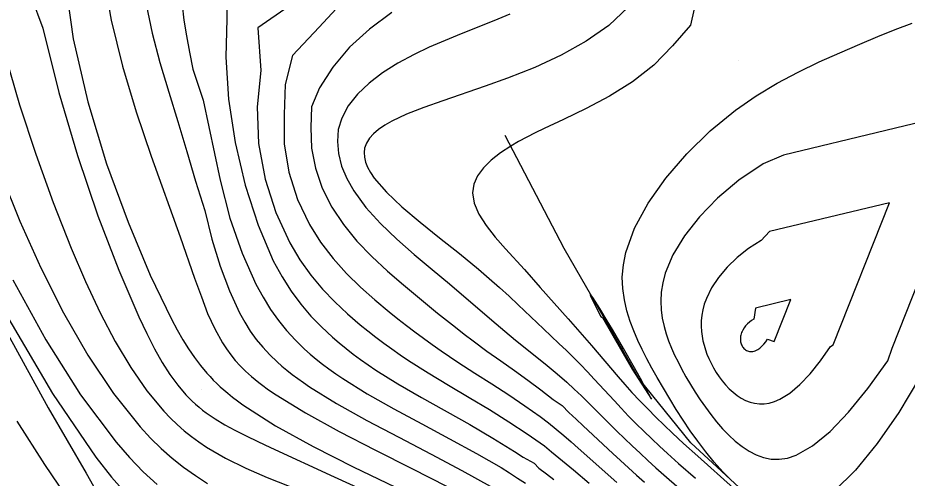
# Model space of a CAD drawing. Extents: x 2356077 to 2359823, y 225951 to 227822.
# Drawn here: x 2357818.1 to 2357893.2, y 226367.3 to 226406.3 of the extents above; entities that cross this region are included whole.
import ezdxf

# ---------------------------------------------------------------- set-up
doc = ezdxf.new("R2010")
doc.units = 0
for name, color, linetype in [('DTM Contours Major', 7, 'Continuous'), ('DTM Contours Minor', 7, 'Continuous'), ('Exist DTM Breakline', 7, 'Continuous'), ('Exist DTM Breakline Underwater', 7, 'Continuous'), ('Exist DTM Drainline', 7, 'Continuous'), ('PH Exist DTM Breakline', 7, 'Continuous'), ('PH Exist DTM Point', 7, 'Continuous')]:
    doc.layers.add(name, color=color, linetype=linetype)

msp = doc.modelspace()

# ---------------------------------------------------------------- linework, layer by layer
at = {"layer": 'DTM Contours Major'}
for points in [[(2357831.967, 226407.342), (2357832.125, 226406.06), (2357832.337, 226404.735), (2357832.594, 226403.354), (2357832.886, 226401.899), (2357833.741, 226399.288), (2357835.172, 226392.528), (2357836.005, 226389.329), (2357837.049, 226386.368), (2357838.207, 226383.739), (2357838.807, 226382.628), (2357839.436, 226381.612), (2357840.098, 226380.679), (2357840.796, 226379.817), (2357841.533, 226379.015), (2357842.31, 226378.26), (2357842.797, 226377.825), (2357843.303, 226377.4), (2357843.828, 226376.984), (2357844.374, 226376.574), (2357844.944, 226376.169), (2357845.538, 226375.765), (2357847.607, 226374.478), (2357849.863, 226373.196), (2357852.213, 226371.926), (2357854.566, 226370.672), (2357856.831, 226369.44), (2357858.916, 226368.236), (2357859.629, 226367.795), (2357860.31, 226367.358), (2357860.973, 226366.918)], [(2357859.65, 226406.557), (2357858.285, 226405.987), (2357855.534, 226404.891), (2357854.176, 226404.337), (2357852.846, 226403.762), (2357851.56, 226403.152), (2357850.181, 226402.409), (2357848.904, 226401.605), (2357847.762, 226400.739), (2357846.784, 226399.811), (2357846.002, 226398.82), (2357845.448, 226397.767), (2357845.142, 226396.813), (2357845.083, 226395.801), (2357845.175, 226394.772), (2357845.44, 226393.727), (2357845.871, 226392.674), (2357846.461, 226391.625), (2357847.485, 226390.234), (2357848.721, 226388.871), (2357850.107, 226387.539), (2357851.581, 226386.243), (2357853.08, 226384.984), (2357854.543, 226383.768), (2357855.381, 226383.059), (2357858.482, 226380.396), (2357859.22, 226379.774), (2357860.137, 226379.02), (2357861.931, 226377.573), (2357862.799, 226376.866), (2357863.642, 226376.162), (2357864.455, 226375.452), (2357865.081, 226374.878), (2357865.69, 226374.298), (2357866.286, 226373.714), (2357868.043, 226371.956), (2357868.685, 226371.323), (2357869.333, 226370.694), (2357869.988, 226370.069), (2357870.649, 226369.45), (2357871.316, 226368.836), (2357871.989, 226368.229), (2357872.654, 226367.64), (2357873.991, 226366.479)], [(2357817.017, 226403.098), (2357818.248, 226398.901), (2357819.616, 226394.722), (2357821.082, 226390.653), (2357822.606, 226386.787), (2357823.821, 226383.954), (2357825.058, 226381.316), (2357826.327, 226378.888), (2357827.637, 226376.685), (2357829.001, 226374.719), (2357830.426, 226373.006), (2357830.988, 226372.422), (2357831.563, 226371.874), (2357832.154, 226371.358), (2357832.762, 226370.872), (2357833.39, 226370.413), (2357834.04, 226369.977), (2357835.641, 226369.04), (2357837.352, 226368.191), (2357839.148, 226367.406), (2357841.004, 226366.662)], [(2357891.709, 226390.626), (2357881.575, 226388.185), (2357880.875, 226387.43), (2357879.82, 226386.76), (2357878.862, 226386.002), (2357878.012, 226385.178), (2357877.284, 226384.311), (2357876.693, 226383.421), (2357876.25, 226382.529), (2357876.076, 226382.049), (2357875.947, 226381.575), (2357875.861, 226381.109), (2357875.815, 226380.649), (2357875.806, 226380.196), (2357875.83, 226379.751), (2357875.88, 226379.354), (2357875.953, 226378.963), (2357876.049, 226378.579), (2357876.165, 226378.202), (2357876.3, 226377.831), (2357876.452, 226377.468), (2357876.644, 226377.06), (2357876.855, 226376.664), (2357877.085, 226376.28), (2357877.332, 226375.911), (2357877.595, 226375.559), (2357877.874, 226375.226), (2357878.18, 226374.902), (2357878.501, 226374.605), (2357878.838, 226374.339), (2357879.19, 226374.108), (2357879.556, 226373.916), (2357879.937, 226373.769), (2357880.324, 226373.67), (2357880.724, 226373.622), (2357881.138, 226373.629), (2357881.564, 226373.694), (2357882.003, 226373.823), (2357882.454, 226374.018), (2357883.285, 226374.538), (2357884.142, 226375.263), (2357885.012, 226376.174), (2357885.882, 226377.25), (2357886.74, 226378.471), (2357886.952, 226378.617), (2357891.709, 226390.626)], [(2357818.021, 226372.172), (2357820.357, 226368.508), (2357822.645, 226365.079)]]:
    msp.add_lwpolyline(points, dxfattribs=at)
at = {"layer": 'DTM Contours Minor'}
for points in [[(2357818.233, 226410.712), (2357820.214, 226405.372), (2357821.557, 226399.951), (2357823.142, 226394.604), (2357824.865, 226389.528), (2357826.624, 226384.923), (2357828.315, 226380.986), (2357828.991, 226379.559), (2357829.648, 226378.278), (2357830.295, 226377.132), (2357830.943, 226376.11), (2357831.604, 226375.202), (2357832.288, 226374.397), (2357832.557, 226374.116), (2357832.832, 226373.846), (2357833.114, 226373.588), (2357833.403, 226373.339), (2357833.701, 226373.1), (2357834.007, 226372.868), (2357834.759, 226372.355), (2357835.567, 226371.866), (2357836.437, 226371.392), (2357837.372, 226370.92), (2357838.374, 226370.439), (2357839.448, 226369.938), (2357844.808, 226367.471), (2357847.7, 226366.122)], [(2357822.029, 226409.706), (2357822.782, 226404.484), (2357824.007, 226399.156), (2357825.575, 226393.921), (2357827.414, 226388.981), (2357829.273, 226384.512), (2357831.063, 226380.773), (2357831.55, 226379.878), (2357832.031, 226379.045), (2357832.515, 226378.27), (2357833.009, 226377.545), (2357833.52, 226376.865), (2357834.058, 226376.223), (2357834.327, 226375.926), (2357834.605, 226375.637), (2357834.893, 226375.352), (2357835.191, 226375.073), (2357835.5, 226374.797), (2357835.821, 226374.524), (2357836.224, 226374.199), (2357836.647, 226373.875), (2357837.089, 226373.552), (2357839.855, 226371.775), (2357843.049, 226370.01), (2357846.473, 226368.282), (2357849.93, 226366.616)], [(2357825.298, 226409.866), (2357825.965, 226406.052), (2357826.93, 226402.171), (2357828.096, 226398.313), (2357829.362, 226394.564), (2357831.794, 226387.747), (2357833.005, 226384.235), (2357833.613, 226382.66), (2357834.128, 226381.258), (2357834.721, 226379.963), (2357835.37, 226378.792), (2357835.71, 226378.272), (2357836.073, 226377.776), (2357836.461, 226377.3), (2357836.879, 226376.84), (2357837.331, 226376.391), (2357837.819, 226375.951), (2357838.131, 226375.688), (2357838.457, 226375.427), (2357838.8, 226375.165), (2357839.158, 226374.903), (2357839.532, 226374.639), (2357839.924, 226374.374), (2357842.395, 226372.856), (2357845.239, 226371.292), (2357848.29, 226369.714), (2357851.382, 226368.151), (2357854.347, 226366.634)], [(2357835.731, 226407.91), (2357835.756, 226406.177), (2357835.651, 226402.919), (2357835.897, 226399.375), (2357836.458, 226395.714), (2357837.299, 226392.104), (2357838.383, 226388.714), (2357839.674, 226385.711), (2357840.408, 226384.365), (2357841.185, 226383.15), (2357842.002, 226382.049), (2357842.856, 226381.045), (2357843.746, 226380.122), (2357844.668, 226379.264), (2357845.237, 226378.773), (2357845.819, 226378.296), (2357846.417, 226377.832), (2357847.035, 226377.376), (2357847.674, 226376.927), (2357848.337, 226376.482), (2357850.201, 226375.317), (2357852.187, 226374.16), (2357856.264, 226371.869), (2357858.224, 226370.736), (2357860.044, 226369.61), (2357860.763, 226369.133), (2357861.71, 226368.621), (2357862.111, 226368.179), (2357862.751, 226367.701), (2357863.375, 226367.219)], [(2357875.519, 226408.433), (2357874.916, 226405.631), (2357873.376, 226403.897), (2357871.807, 226402.247), (2357870.003, 226400.837), (2357868.063, 226399.629), (2357866.088, 226398.586), (2357864.179, 226397.668), (2357862.553, 226396.9), (2357861.794, 226396.53), (2357861.071, 226396.163), (2357860.384, 226395.792), (2357859.734, 226395.412), (2357858.848, 226394.828), (2357858.066, 226394.214), (2357857.414, 226393.571), (2357856.916, 226392.898), (2357856.598, 226392.197), (2357856.483, 226391.467), (2357856.628, 226390.573), (2357857.036, 226389.647), (2357857.652, 226388.694), (2357858.42, 226387.72), (2357859.286, 226386.73), (2357860.878, 226384.971), (2357862.221, 226383.46), (2357864.563, 226380.81), (2357865.765, 226379.457), (2357866.545, 226378.564), (2357867.671, 226377.241), (2357868.801, 226375.911), (2357869.376, 226375.25), (2357869.964, 226374.594), (2357870.619, 226373.889), (2357871.291, 226373.193), (2357871.977, 226372.506), (2357872.675, 226371.827), (2357873.381, 226371.157), (2357874.33, 226370.278), (2357875.518, 226369.203), (2357878.553, 226366.493)], [(2357828.921, 226407.377), (2357829.447, 226404.941), (2357830.1, 226402.473), (2357830.835, 226399.982), (2357831.604, 226397.476), (2357832.364, 226394.965), (2357833.108, 226392.435), (2357833.89, 226389.965), (2357834.477, 226387.538), (2357835.195, 226385.275), (2357835.964, 226383.191), (2357836.813, 226381.331), (2357837.258, 226380.527), (2357837.732, 226379.778), (2357838.239, 226379.076), (2357838.783, 226378.412), (2357839.369, 226377.78), (2357840.001, 226377.173), (2357840.404, 226376.816), (2357840.826, 226376.464), (2357841.268, 226376.116), (2357841.732, 226375.769), (2357842.218, 226375.423), (2357842.727, 226375.076), (2357845.011, 226373.66), (2357847.568, 226372.228), (2357850.27, 226370.797), (2357852.992, 226369.383), (2357855.607, 226368.005), (2357857.987, 226366.677)], [(2357841.016, 226407.231), (2357838.368, 226405.396), (2357838.608, 226401.813), (2357838.3, 226398.721), (2357838.428, 226395.641), (2357838.976, 226392.627), (2357839.874, 226389.785), (2357841.056, 226387.221), (2357841.914, 226385.79), (2357842.844, 226384.494), (2357843.832, 226383.316), (2357844.865, 226382.239), (2357845.93, 226381.245), (2357847.014, 226380.317), (2357847.668, 226379.785), (2357848.329, 226379.268), (2357848.998, 226378.764), (2357849.68, 226378.269), (2357850.377, 226377.782), (2357851.094, 226377.3), (2357852.744, 226376.249), (2357854.46, 226375.208), (2357856.201, 226374.173), (2357857.921, 226373.144), (2357859.577, 226372.116), (2357861.126, 226371.089), (2357861.839, 226370.585), (2357862.59, 226370.076), (2357863.162, 226369.574), (2357863.794, 226369.066), (2357864.413, 226368.555), (2357865.023, 226368.041), (2357866.345, 226366.909)], [(2357845.704, 226407.84), (2357843.534, 226405.471), (2357841.286, 226403.073), (2357840.683, 226400.63), (2357840.579, 226398.075), (2357840.599, 226395.613), (2357840.998, 226393.2), (2357841.726, 226390.9), (2357842.731, 226388.774), (2357843.669, 226387.279), (2357844.717, 226385.911), (2357845.848, 226384.655), (2357847.035, 226383.496), (2357848.252, 226382.418), (2357849.472, 226381.406), (2357850.196, 226380.824), (2357850.916, 226380.257), (2357851.636, 226379.705), (2357852.36, 226379.164), (2357853.092, 226378.634), (2357853.836, 226378.112), (2357855.248, 226377.162), (2357856.689, 226376.229), (2357858.133, 226375.305), (2357859.553, 226374.387), (2357860.922, 226373.469), (2357862.214, 226372.546), (2357862.929, 226372.023), (2357864.201, 226370.96), (2357864.822, 226370.426), (2357865.432, 226369.89), (2357868.686, 226366.981)], [(2357869.643, 226407.147), (2357868.017, 226405.614), (2357866.108, 226404.272), (2357863.994, 226403.097), (2357861.751, 226402.065), (2357859.457, 226401.154), (2357857.569, 226400.471), (2357853.993, 226399.244), (2357852.38, 226398.668), (2357850.934, 226398.097), (2357849.691, 226397.515), (2357849.087, 226397.171), (2357848.565, 226396.818), (2357848.13, 226396.451), (2357847.786, 226396.068), (2357847.536, 226395.668), (2357847.385, 226395.248), (2357847.337, 226394.865), (2357847.364, 226394.465), (2357847.466, 226394.049), (2357847.642, 226393.616), (2357847.888, 226393.166), (2357848.205, 226392.7), (2357849.222, 226391.526), (2357850.539, 226390.28), (2357852.065, 226388.983), (2357853.711, 226387.656), (2357855.386, 226386.322), (2357857.001, 226385.001), (2357857.908, 226384.223), (2357858.766, 226383.46), (2357859.581, 226382.713), (2357860.358, 226381.986), (2357862.5, 226379.959), (2357863.801, 226378.731), (2357864.425, 226378.133), (2357865.032, 226377.539), (2357865.623, 226376.943), (2357866.208, 226376.333), (2357866.781, 226375.718), (2357868.478, 226373.867), (2357869.049, 226373.255), (2357869.681, 226372.597), (2357870.323, 226371.947), (2357870.974, 226371.306), (2357871.632, 226370.674), (2357872.294, 226370.051), (2357872.96, 226369.44), (2357873.904, 226368.593), (2357875.335, 226367.337)], [(2357849.693, 226406.688), (2357847.811, 226405.292), (2357846.116, 226403.758), (2357844.698, 226402.095), (2357843.585, 226400.328), (2357842.912, 226398.725), (2357842.842, 226396.969), (2357842.896, 226395.248), (2357843.223, 226393.535), (2357843.8, 226391.862), (2357844.604, 226390.26), (2357845.591, 226388.777), (2357846.733, 226387.386), (2357847.989, 226386.078), (2357849.314, 226384.845), (2357850.667, 226383.677), (2357852.006, 226382.567), (2357853.552, 226381.3), (2357854.307, 226380.69), (2357855.054, 226380.094), (2357855.8, 226379.512), (2357856.549, 226378.943), (2357857.713, 226378.089), (2357858.881, 226377.256), (2357860.039, 226376.437), (2357861.174, 226375.625), (2357862.272, 226374.814), (2357863.32, 226373.996), (2357864.068, 226373.477), (2357864.619, 226372.895), (2357865.239, 226372.338), (2357865.846, 226371.779), (2357868.344, 226369.435), (2357869.004, 226368.826), (2357869.671, 226368.216), (2357870.347, 226367.607), (2357871.034, 226366.997)], [(2357878.388, 226367.125), (2357877.63, 226367.886), (2357876.898, 226368.705), (2357876.193, 226369.57), (2357875.515, 226370.468), (2357874.89, 226371.348), (2357874.289, 226372.242), (2357873.711, 226373.144), (2357873.153, 226374.05), (2357872.616, 226374.957), (2357872.095, 226375.86), (2357871.656, 226376.644), (2357871.233, 226377.424), (2357870.833, 226378.206), (2357870.461, 226378.993), (2357870.122, 226379.787), (2357869.821, 226380.593), (2357869.542, 226381.496), (2357869.33, 226382.422), (2357869.201, 226383.374), (2357869.133, 226384.323), (2357869.249, 226385.373), (2357869.456, 226386.429), (2357870.189, 226388.465), (2357871.334, 226390.578), (2357872.825, 226392.7), (2357874.596, 226394.765), (2357876.582, 226396.705), (2357878.715, 226398.453), (2357880.451, 226399.655), (2357882.219, 226400.72), (2357883.998, 226401.668), (2357885.769, 226402.523), (2357887.514, 226403.306), (2357889.212, 226404.038), (2357890.72, 226404.68), (2357892.188, 226405.275), (2357893.631, 226405.802)], [(2357900.041, 226398.817), (2357882.758, 226394.653), (2357881.037, 226393.903), (2357879, 226392.519), (2357877.2, 226391.013), (2357875.656, 226389.431), (2357874.389, 226387.815), (2357873.421, 226386.21), (2357872.772, 226384.659), (2357872.558, 226383.85), (2357872.435, 226383.068), (2357872.395, 226382.311), (2357872.427, 226381.576), (2357872.524, 226380.862), (2357872.675, 226380.166), (2357872.852, 226379.547), (2357873.062, 226378.94), (2357873.302, 226378.342), (2357873.567, 226377.752), (2357873.854, 226377.167), (2357874.158, 226376.585), (2357874.524, 226375.922), (2357874.907, 226375.264), (2357875.308, 226374.613), (2357875.727, 226373.972), (2357876.163, 226373.344), (2357876.616, 226372.731), (2357877.106, 226372.113), (2357877.614, 226371.523), (2357878.143, 226370.97), (2357878.691, 226370.463), (2357879.259, 226370.012), (2357879.849, 226369.624), (2357880.449, 226369.315), (2357881.071, 226369.09), (2357881.719, 226368.961), (2357882.394, 226368.943), (2357883.098, 226369.047), (2357883.833, 226369.287), (2357885.219, 226370.073), (2357886.698, 226371.298), (2357888.257, 226372.928), (2357889.883, 226374.93), (2357891.563, 226377.271), (2357891.928, 226378.335), (2357900.041, 226398.817)], [(2357816.658, 226393.056), (2357818.277, 226389.066), (2357820.05, 226385.12), (2357821.964, 226381.313), (2357824.007, 226377.74), (2357826.164, 226374.495), (2357828.423, 226371.674), (2357829.309, 226370.728), (2357830.214, 226369.851), (2357831.142, 226369.037), (2357832.101, 226368.279), (2357833.094, 226367.571), (2357834.128, 226366.907)], [(2357925.299, 226365.848), (2357923.282, 226368.983), (2357921.11, 226372.26), (2357914.38, 226382.269), (2357912.246, 226385.317), (2357910.188, 226387.963), (2357908.223, 226390.025), (2357906.363, 226391.319), (2357904.625, 226391.661), (2357903.114, 226391.011), (2357901.681, 226389.539), (2357900.286, 226387.419), (2357898.89, 226384.822), (2357897.451, 226381.92), (2357895.929, 226378.886), (2357894.258, 226375.815), (2357892.496, 226372.902), (2357890.679, 226370.261), (2357888.844, 226368.007), (2357887.03, 226366.256)], [(2357817.681, 226384.121), (2357820.47, 226379.049), (2357823.4, 226374.392), (2357826.393, 226370.387), (2357827.538, 226369.079), (2357828.692, 226367.888), (2357829.866, 226366.803)], [(2357867.48, 226380.92), (2357869.986, 226376.55), (2357871.621, 226374.02), (2357870.942, 226375.283), (2357870.821, 226375.505), (2357870.168, 226376.682), (2357869.247, 226378.302), (2357868.315, 226379.903), (2357867.875, 226380.645), (2357867.243, 226381.685), (2357866.858, 226382.299), (2357866.704, 226382.534), (2357866.581, 226382.714), (2357866.493, 226382.833), (2357866.442, 226382.887), (2357866.421, 226382.889), (2357866.425, 226382.846), (2357866.45, 226382.767), (2357866.491, 226382.66), (2357867.332, 226380.994), (2357867.48, 226380.92)], [(2357883.378, 226382.436), (2357880.393, 226381.717), (2357880.268, 226380.778), (2357880.074, 226380.667), (2357879.89, 226380.534), (2357879.719, 226380.384), (2357879.565, 226380.219), (2357879.431, 226380.042), (2357879.319, 226379.857), (2357879.268, 226379.754), (2357879.225, 226379.65), (2357879.19, 226379.546), (2357879.162, 226379.441), (2357879.142, 226379.337), (2357879.129, 226379.234), (2357879.124, 226379.141), (2357879.125, 226379.049), (2357879.132, 226378.96), (2357879.145, 226378.873), (2357879.164, 226378.788), (2357879.188, 226378.706), (2357879.223, 226378.616), (2357879.264, 226378.531), (2357879.311, 226378.451), (2357879.364, 226378.377), (2357879.424, 226378.309), (2357879.488, 226378.248), (2357879.561, 226378.192), (2357879.639, 226378.145), (2357879.721, 226378.106), (2357879.807, 226378.077), (2357879.898, 226378.058), (2357879.991, 226378.048), (2357880.085, 226378.05), (2357880.182, 226378.061), (2357880.28, 226378.084), (2357880.38, 226378.116), (2357880.48, 226378.16), (2357880.581, 226378.213), (2357880.759, 226378.335), (2357880.933, 226378.487), (2357881.101, 226378.664), (2357881.26, 226378.863), (2357881.406, 226379.08), (2357881.977, 226378.898), (2357883.378, 226382.436)], [(2357817.337, 226380.793), (2357821.032, 226374.494), (2357824.672, 226369.126), (2357826.017, 226367.418), (2357827.344, 226365.895)], [(2357817.245, 226379.507), (2357820.656, 226373.281), (2357823.87, 226367.753), (2357825.239, 226365.313)]]:
    msp.add_lwpolyline(points, dxfattribs=at)
at = {"layer": 'Exist DTM Breakline'}
for points in [[(2357739.379, 226441.004), (2357819.613, 226359.102), (2357890.87, 226277.588), (2357993.999, 226180.096), (2358102.764, 226183.23), (2358191.473, 226205.9), (2358275.273, 226131.78), (2358421.38, 226152.319), (2358505.025, 226137.402), (2358547.118, 226053.573)], [(2357719.555, 226395.117), (2357791.559, 226318.918), (2357850.785, 226251.619), (2357976.144, 226133.407), (2357988.46, 226117.463)]]:
    msp.add_spline(points, degree=3, dxfattribs=at)
at = {"layer": 'Exist DTM Breakline Underwater'}
for points in [[(2357739.428, 226434.309), (2357811.723, 226357.465), (2357885.724, 226276.345), (2357991.789, 226172.502), (2358103.028, 226173.66), (2358191.056, 226197.408), (2358272.648, 226122.63), (2358421.22, 226141.688), (2358498.765, 226117.394), (2358527.12, 226046.782)], [(2357722.365, 226399.093), (2357796.501, 226325.142), (2357855.427, 226255.408), (2357974.836, 226142.381), (2357994.862, 226118.943)]]:
    msp.add_spline(points, degree=3, dxfattribs=at)
at = {"layer": 'Exist DTM Drainline'}
msp.add_spline([(2357699.586, 226858.192), (2357670.366, 226820.782), (2357623.327, 226796.892), (2357587.218, 226772.268), (2357568.803, 226744.252), (2357555.19, 226717.62), (2357555.017, 226695.126), (2357553.473, 226672.759), (2357563.697, 226642.736), (2357576.526, 226627.993), (2357663.798, 226499.169), (2357732.721, 226415.647), (2357803.211, 226342.215), (2357874.586, 226264.309)], degree=3, dxfattribs=at)
at = {"layer": 'PH Exist DTM Breakline'}
msp.add_lwpolyline([(2357922.8, 226311.098), (2357916.95, 226316.31), (2357911.013, 226321.283), (2357905.951, 226326.512), (2357900.911, 226332.172), (2357897.833, 226339.124), (2357893.621, 226348.03), (2357889.839, 226354.483), (2357885.115, 226360.915), (2357880.114, 226365.546), (2357874.95, 226370.335), (2357870.553, 226375.763), (2357867.532, 226381.031), (2357864.236, 226386.746), (2357859.267, 226396.31)], dxfattribs=at)
at = {"layer": 'PH Exist DTM Point'}
for p, q in [((2357878.944, 226402.655), (2357878.944, 226402.655)), ((2357847.662, 226394.165), (2357847.662, 226394.165)), ((2357879.899, 226379.016), (2357879.899, 226379.016)), ((2357833.596, 226374.855), (2357833.596, 226374.855))]:
    msp.add_line(p, q, dxfattribs=at)

doc.saveas('drawing.dxf')
